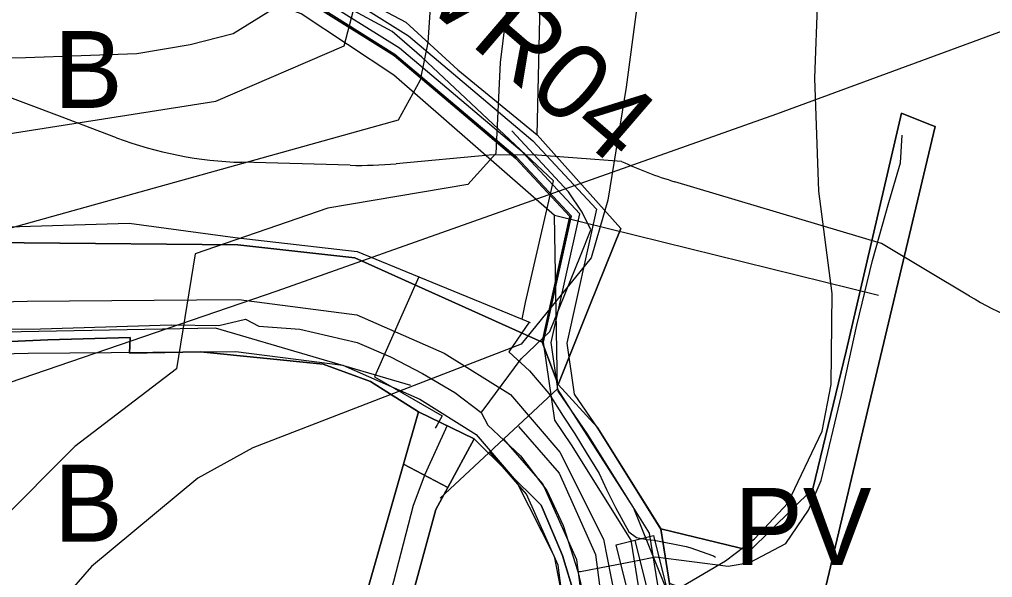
# Model space of a CAD drawing. Extents: x -758499 to -754160, y -1175205 to -1172032.
# Drawn here: x -756023.6 to -755897.2, y -1174728.7 to -1174656.2 of the extents above; entities that cross this region are included whole.
import ezdxf

# ---------------------------------------------------------------- set-up
doc = ezdxf.new("R2010")
doc.units = 0
for name, color, linetype in [('A017_18_KrajRaz_p', 7, 'Continuous'), ('A040_Les50_p', 7, 'Continuous'), ('A068_Vodovod_l', 7, 'Continuous'), ('A070_Kanal_l', 7, 'Continuous'), ('A075_Plyn_l', 7, 'Continuous'), ('A102_LetVysk_op', 7, 'Continuous'), ('D pěší NÁVRH', 7, 'Continuous'), ('D silnice III ke zrušení NÁVRH', 7, 'Continuous'), ('indexy RZV_TYP_1', 7, 'Continuous'), ('NÁVRH PV prostr veřejné-obecné', 7, 'Continuous'), ('PLOCHY B bydlení', 7, 'Continuous'), ('PLOCHY DS dopravní infr-silniční dopravy', 7, 'Continuous'), ('PLOCHY PV prostranství veřejné', 7, 'Continuous'), ('PLOCHY RI rekreace-stavby pro rodinnou rekreaci', 7, 'Continuous'), ('protipovodňová opatření- příkop NÁVRH', 7, 'Continuous'), ('Vk Kanalizace NÁVRH', 7, 'Continuous'), ('Vk Vodovod NÁVRH', 7, 'Continuous'), ('VPO RO retenční opatření - plochy', 7, 'Continuous'), ('VPO RO retenční opatření-popis', 7, 'Continuous'), ('VPS KAN- plochy a koridory', 7, 'Continuous'), ('VPS VODA- plochy a koridory', 7, 'Continuous'), ('vrstevnice', 7, 'Continuous')]:
    doc.layers.add(name, color=color, linetype=linetype)

msp = doc.modelspace()

# ---------------------------------------------------------------- linework, layer by layer
at = {"layer": 'A017_18_KrajRaz_p'}
msp.add_lwpolyline([(-756110.73, -1174695.67), (-756089.84, -1174699.31), (-756065.7, -1174700.58), (-756022.49, -1174699.54), (-755995.51, -1174699.3), (-755981.59, -1174701.1), (-755971.58, -1174705.53), (-755964.27, -1174710.09), (-755959.05, -1174716.16), (-755954.15, -1174725.9), (-755952.11, -1174736.44), (-755952.23, -1174745.25), (-755953.36, -1174751.5), (-755956.1, -1174758.95), (-755959.09, -1174766.44), (-755972.23, -1174794.31), (-755977.83, -1174806.06), (-755982.13, -1174819.14), (-755988.32, -1174840), (-755991.67, -1174854.24), (-756007.01, -1174921.92), (-756019.34, -1174979.26), (-756024.91, -1175012.3), (-756026.01, -1175036.34)], dxfattribs=at)
at = {"layer": 'A040_Les50_p'}
for p, q in [((-756018.4, -1174668.73), (-756029.53, -1174664.53)), ((-756010.99, -1174671.53), (-756018.39, -1174668.74)), ((-755980.64, -1174675.1), (-755994.7, -1174674.72))]:
    msp.add_line(p, q, dxfattribs=at)
for points in [[(-755945.39, -1174674.6), (-755956.92, -1174673.74), (-755962.59, -1174673.78), (-755974.66, -1174674.9)], [(-755900.16, -1174692.11), (-755911.62, -1174685.26), (-755938.44, -1174677.25)]]:
    msp.add_lwpolyline(points, dxfattribs=at)
for centre, start, end in [((-756000.75, -1174621.95), 249.3256, 249.3422), ((-755993.35, -1174624.74), 249.3422, 268.4518), ((-755979.29, -1174625.12), 268.4518, 275.3183), ((-755924.13, -1174629.34), 244.8398, 253.3649), ((-755874.51, -1174649.19), 239.1416, 269.3069)]:
    msp.add_arc(centre, 50, start, end, dxfattribs=at)
at = {"layer": 'A068_Vodovod_l'}
for p, q in [((-755975.17, -1174657.73), (-755981.28, -1174654.42)), ((-755971.33, -1174661.05), (-755975.17, -1174657.73)), ((-755954.23, -1174677.12), (-755971.33, -1174661.05)), ((-755957.86, -1174692.94), (-755954.23, -1174677.12)), ((-756053.36, -1174683.92), (-756009.36, -1174682.64)), ((-756009.36, -1174682.64), (-755995.59, -1174684.49)), ((-755995.59, -1174684.49), (-755979.72, -1174686.31)), ((-755979.72, -1174686.31), (-755971.72, -1174689.59)), ((-755971.72, -1174689.59), (-755977.49, -1174702.6)), ((-755971.72, -1174689.59), (-755958.3, -1174695.13)), ((-755958.3, -1174695.13), (-755957.86, -1174692.94)), ((-755958.3, -1174695.13), (-755957.24, -1174695.56)), ((-755957.38, -1174695.51), (-755960.03, -1174699.34)), ((-755960.03, -1174699.34), (-755957.34, -1174701.83)), ((-755977.49, -1174702.6), (-755968.68, -1174707.68)), ((-755957.34, -1174701.83), (-755954.83, -1174704.78)), ((-755954.83, -1174704.78), (-755952.96, -1174707.71)), ((-755968.68, -1174707.68), (-755969.34, -1174708.85)), ((-755952.96, -1174707.71), (-755951.44, -1174710.03)), ((-755969.34, -1174708.85), (-755969.6, -1174709.29)), ((-755951.44, -1174710.03), (-755949.96, -1174712.42)), ((-755949.96, -1174712.42), (-755948.28, -1174715.18)), ((-755948.28, -1174715.18), (-755947.35, -1174717.23)), ((-755947.35, -1174717.23), (-755946.15, -1174719.59)), ((-755946.15, -1174719.59), (-755944.41, -1174722.74)), ((-755944.41, -1174722.74), (-755943.44, -1174723.47)), ((-755943.44, -1174723.47), (-755942.08, -1174723.76)), ((-755942.08, -1174723.76), (-755941.13, -1174723.82)), ((-755941.13, -1174723.82), (-755936.98, -1174724.65)), ((-755936.98, -1174724.65), (-755936.49, -1174724.78)), ((-755936.49, -1174724.78), (-755933.43, -1174725.86)), ((-755933.43, -1174725.86), (-755933.16, -1174726.03))]:
    msp.add_line(p, q, dxfattribs=at)
at = {"layer": 'A070_Kanal_l'}
msp.add_line((-755968.96, -1174718.37), (-755953.71, -1174704.15), dxfattribs=at)
for points in [[(-755912.01, -1174692.03), (-755954.09, -1174681.65), (-755974.97, -1174663.41), (-755986.99, -1174655.4), (-756012.03, -1174646.16), (-756023.6, -1174631.67), (-756026.53, -1174612.47), (-756037.51, -1174609.99), (-756091.8, -1174610.46), (-756122.34, -1174605.22), (-756171.98, -1174595.16), (-756219.99, -1174578.06), (-756257.71, -1174550.53), (-756262.53, -1174513.41), (-756271.22, -1174487.36), (-756275.01, -1174448.83), (-756278.01, -1174418.41), (-756290.9, -1174384.7), (-756316.9, -1174341.52)], [(-755972.75, -1174703.72), (-755998.12, -1174696.27), (-756064.79, -1174697.54), (-756096.59, -1174696.39), (-756136.27, -1174685.86), (-756163.89, -1174673.18), (-756228.27, -1174630.18), (-756262.63, -1174601.65), (-756276.72, -1174563.68), (-756277.24, -1174556.98), (-756287.81, -1174548.93)], [(-755938.85, -1174731.93), (-755943.84, -1174719.59), (-755953.71, -1174704.15), (-755954.09, -1174681.65)]]:
    msp.add_lwpolyline(points, dxfattribs=at)
at = {"layer": 'A075_Plyn_l'}
for p, q in [((-755952.27, -1174678.54), (-755959.63, -1174670.62)), ((-755909.14, -1174674.78), (-755908.92, -1174671.19)), ((-755910.63, -1174679.93), (-755909.14, -1174674.78)), ((-755950.49, -1174681.21), (-755952.27, -1174678.54)), ((-755912.76, -1174687.47), (-755910.63, -1174679.93)), ((-755949.38, -1174683.48), (-755950.49, -1174681.21)), ((-755950.73, -1174686.86), (-755949.38, -1174683.48)), ((-755954.71, -1174696.71), (-755950.73, -1174686.86)), ((-755914.81, -1174695.87), (-755912.76, -1174687.47)), ((-755997.71, -1174695.93), (-755994.25, -1174695.1)), ((-755994.25, -1174695.1), (-755992.5, -1174696.04)), ((-756042.38, -1174696.55), (-756020.86, -1174696.36)), ((-756020.86, -1174696.36), (-756003.89, -1174695.86)), ((-756003.89, -1174695.86), (-755997.71, -1174695.93)), ((-755992.5, -1174696.04), (-755987.19, -1174696.4)), ((-755987.19, -1174696.4), (-755979.74, -1174698.15)), ((-755916.78, -1174705), (-755914.81, -1174695.87)), ((-755958.42, -1174700.26), (-755954.71, -1174696.71)), ((-755979.74, -1174698.15), (-755975.39, -1174700)), ((-755975.39, -1174700), (-755971.25, -1174702.19)), ((-755963.35, -1174706.94), (-755958.42, -1174700.26)), ((-755971.25, -1174702.19), (-755967.03, -1174704.64)), ((-755967.03, -1174704.64), (-755963.62, -1174707.22)), ((-755919.45, -1174716.06), (-755916.78, -1174705)), ((-755963.62, -1174707.22), (-755963.35, -1174706.94)), ((-755963.62, -1174707.22), (-755962.75, -1174708.87)), ((-755962.75, -1174708.87), (-755958.49, -1174712.88)), ((-755958.49, -1174712.88), (-755955.09, -1174717.37)), ((-755921.1, -1174719.92), (-755919.45, -1174716.06)), ((-755955.09, -1174717.37), (-755952.97, -1174721.93)), ((-755924.01, -1174724.25), (-755921.1, -1174719.92)), ((-755952.97, -1174721.93), (-755951.07, -1174727.9)), ((-755928.72, -1174726.75), (-755924.01, -1174724.25)), ((-755950.73, -1174727.9), (-755943.5, -1174726.53)), ((-755943.5, -1174726.53), (-755940.96, -1174726)), ((-755940.96, -1174726), (-755931.54, -1174727.2)), ((-755931.54, -1174727.2), (-755928.72, -1174726.75)), ((-755951.07, -1174727.9), (-755950.73, -1174727.9)), ((-755951.07, -1174727.9), (-755949.59, -1174733.99))]:
    msp.add_line(p, q, dxfattribs=at)
at = {"layer": 'A102_LetVysk_op'}
for p, q in [((-755860.6, -1174644.68), (-755925.25, -1174668.45)), ((-755925.25, -1174668.45), (-755990.16, -1174691.48)), ((-755990.16, -1174691.48), (-756055.33, -1174713.76))]:
    msp.add_line(p, q, dxfattribs=at)
at = {"layer": 'D pěší NÁVRH'}
msp.add_lwpolyline([(-755968.02, -1174708.94), (-755970.95, -1174715.32), (-755972.44, -1174719.32), (-755983.01, -1174760.2)], dxfattribs=at)
at = {"layer": 'D silnice III ke zrušení NÁVRH'}
msp.add_lwpolyline([(-756109.21, -1174689.08), (-756089.08, -1174692.59), (-756065.6, -1174693.83), (-756022.61, -1174692.79), (-755995.1, -1174692.55), (-755979.75, -1174694.53), (-755968.41, -1174699.55), (-755959.82, -1174704.91), (-755953.39, -1174712.39), (-755947.7, -1174723.7), (-755945.34, -1174735.84), (-755945.49, -1174745.91), (-755946.82, -1174753.27), (-755949.79, -1174761.36), (-755952.9, -1174769.14), (-755966.13, -1174797.2), (-755971.55, -1174808.58), (-755975.68, -1174821.15), (-755981.79, -1174841.74), (-755985.09, -1174855.76), (-756000.41, -1174923.37), (-756012.71, -1174980.53), (-756018.19, -1175013.02), (-756018.69, -1175023.96)], dxfattribs=at)
at = {"layer": 'NÁVRH PV prostr veřejné-obecné'}
msp.add_lwpolyline([(-755971.77, -1174707.14), (-755964.51, -1174710.65), (-755967.94, -1174716.97), (-755973.72, -1174713.95)], close=True, dxfattribs=at)
at = {"layer": 'PLOCHY B bydlení'}
for points in [[(-755874.76, -1174789.36), (-755911.27, -1174778.63), (-755911.27, -1174776.36), (-755911.33, -1174747.53), (-755911.35, -1174739.38), (-755920.34, -1174736.18), (-755919.76, -1174733.74), (-755918.84, -1174729.86), (-755904.63, -1174670.08), (-755905.23, -1174669.84), (-755908.99, -1174668.33), (-755916.2, -1174699.26), (-755920.54, -1174717.16), (-755928.68, -1174725.18), (-755940.27, -1174722.38), (-755948.54, -1174709.15), (-755953.61, -1174703.61), (-755949.52, -1174693.44), (-755945.46, -1174683.34), (-755956.36, -1174671.15), (-755955.26, -1174623.72)], [(-755985.86, -1174653.97), (-755974.92, -1174660.84), (-755959.11, -1174674.21), (-755952.08, -1174681.77), (-755955.69, -1174698.09), (-755980.01, -1174687.13), (-755995.22, -1174685.45), (-756023, -1174685.18), (-756066.23, -1174684.77), (-756061.12, -1174668.92), (-756057.18, -1174656.62), (-756051.8, -1174640.02)], [(-756105.76, -1174698.04), (-756096.4, -1174700.43), (-756071.86, -1174700.84), (-756058.71, -1174700.97), (-756044.16, -1174701.11), (-756044.14, -1174698.9), (-756019.93, -1174697.78), (-756009.21, -1174697.5), (-756009.29, -1174699.55), (-756000.08, -1174699.35), (-755984.14, -1174700.98), (-755977.99, -1174703.2), (-755971.77, -1174707.14), (-755973.72, -1174713.95), (-755983.43, -1174747.87), (-756010.86, -1174740.87), (-756020.52, -1174738.38), (-756044.48, -1174732.8), (-756074.09, -1174725.6), (-756109.84, -1174717.58)], [(-755964.51, -1174710.65), (-755955.83, -1174719.28), (-755954.23, -1174723.06), (-755953.05, -1174725.85), (-755951.43, -1174731.13), (-755950.53, -1174736.06), (-755950.29, -1174743.87), (-755953.51, -1174758.55), (-755957.51, -1174767.11), (-755963.57, -1174780.08), (-755969.19, -1174791.93), (-755976.44, -1174807.34), (-755989.3, -1174804.76), (-755988.1, -1174790.61), (-755987.6, -1174784.63), (-755985.56, -1174760.55), (-755980.51, -1174760.23), (-755969.52, -1174719.87), (-755967.94, -1174716.97), (-755964.51, -1174710.65)]]:
    msp.add_lwpolyline(points, dxfattribs=at)
at = {"layer": 'PLOCHY DS dopravní infr-silniční dopravy'}
for points in [[(-756105.16, -1174681.82), (-756089.33, -1174683.96), (-756073.63, -1174686.51), (-756066.23, -1174684.77), (-756023, -1174685.18), (-755995.22, -1174685.45), (-755980.01, -1174687.13), (-755955.69, -1174698.09), (-755953.61, -1174703.61), (-755948.54, -1174709.15), (-755940.27, -1174722.38), (-755939.14, -1174729.49), (-755938.42, -1174740.02), (-755938.61, -1174744.2), (-755938.71, -1174746.26), (-755938.9, -1174750.45), (-755940.2, -1174753.46), (-755946.49, -1174769.75), (-755964.3, -1174810.39), (-755971.33, -1174828.6), (-755980.39, -1174862.25)], [(-756025.17, -1175012.25), (-755991.25, -1174854.38), (-755986.04, -1174829.44), (-755976.44, -1174807.34), (-755969.19, -1174791.93), (-755963.57, -1174780.08), (-755957.51, -1174767.11), (-755953.51, -1174758.55), (-755950.29, -1174743.87), (-755950.53, -1174736.06), (-755951.43, -1174731.13), (-755953.05, -1174725.85), (-755954.23, -1174723.06), (-755955.83, -1174719.28), (-755964.51, -1174710.65), (-755971.77, -1174707.14), (-755977.99, -1174703.2), (-755984.14, -1174700.98), (-756000.08, -1174699.35), (-756009.29, -1174699.55), (-756009.21, -1174697.5), (-756019.93, -1174697.78), (-756044.14, -1174698.9)]]:
    msp.add_lwpolyline(points, dxfattribs=at)
at = {"layer": 'PLOCHY PV prostranství veřejné'}
msp.add_lwpolyline([(-755979.9, -1174653.02), (-755973.41, -1174656.49), (-755966.65, -1174662.7), (-755956.36, -1174671.15), (-755945.46, -1174683.34), (-755949.52, -1174693.44), (-755953.61, -1174703.61), (-755955.69, -1174698.09), (-755952.08, -1174681.77), (-755959.11, -1174674.21), (-755974.92, -1174660.84), (-755985.86, -1174653.97)], dxfattribs=at)
for points in [[(-755940.27, -1174722.38), (-755928.68, -1174725.18), (-755920.54, -1174717.16), (-755916.2, -1174699.26), (-755908.99, -1174668.33), (-755905.23, -1174669.84), (-755904.63, -1174670.08), (-755918.84, -1174729.86), (-755919.76, -1174733.74), (-755920.34, -1174736.18), (-755939.14, -1174729.49)], [(-755973.72, -1174713.95), (-755967.94, -1174716.97), (-755969.52, -1174719.87), (-755980.51, -1174760.23), (-755985.56, -1174760.55), (-755983.43, -1174747.87)]]:
    msp.add_lwpolyline(points, close=True, dxfattribs=at)
at = {"layer": 'PLOCHY RI rekreace-stavby pro rodinnou rekreaci'}
msp.add_lwpolyline([(-755979.9, -1174653.02), (-755973.41, -1174656.49), (-755966.65, -1174662.7), (-755956.36, -1174671.15), (-755955.26, -1174623.72)], dxfattribs=at)
at = {"layer": 'protipovodňová opatření- příkop NÁVRH'}
for points in [[(-755953.59, -1174704.48), (-755954.51, -1174698.13), (-755950.81, -1174681.43), (-755958.31, -1174673.37), (-755974.23, -1174659.9), (-755985.35, -1174652.92), (-756003.07, -1174646.7), (-756008.99, -1174643.71), (-756014.3, -1174639.52), (-756017.35, -1174635.78), (-756020.05, -1174632.41), (-756022.57, -1174623.73), (-756022.43, -1174616.34), (-756016.07, -1174584.53)], [(-755939.22, -1174750), (-755939.26, -1174739.6), (-755940.67, -1174729.66), (-755941.74, -1174722.93), (-755949.77, -1174710.08), (-755953.59, -1174704.48)]]:
    msp.add_lwpolyline(points, dxfattribs=at)
at = {"layer": 'Vk Kanalizace NÁVRH'}
msp.add_lwpolyline([(-756011.08, -1174930.51), (-755997.18, -1174869.77), (-755987.48, -1174827.66), (-755975.43, -1174807.58), (-755952.79, -1174759.5), (-755949.04, -1174742.86), (-755951.18, -1174726.4), (-755955.6, -1174716.5), (-755960.66, -1174710.69)], dxfattribs=at)
at = {"layer": 'Vk Vodovod NÁVRH'}
msp.add_lwpolyline([(-755943.67, -1174723.84), (-755940.44, -1174736.75), (-755940.97, -1174749.91), (-755944.85, -1174762.16), (-755972.18, -1174826.12), (-755981.66, -1174860.37), (-755998.59, -1174938.91)], dxfattribs=at)
at = {"layer": 'VPO RO retenční opatření - plochy'}
for points in [[(-755954.06, -1174708.23), (-755955.53, -1174698.1), (-755951.9, -1174681.72), (-755959, -1174674.09), (-755974.82, -1174660.71), (-755985.79, -1174653.82), (-756003.47, -1174647.62), (-756009.53, -1174644.55), (-756015.01, -1174640.23), (-756018.12, -1174636.41), (-756020.95, -1174632.88), (-756023.58, -1174623.86), (-756023.43, -1174616.23), (-756017.05, -1174584.33)], [(-756014.11, -1174584.92), (-756020.43, -1174616.55), (-756020.57, -1174623.46), (-756018.24, -1174631.47), (-756015.79, -1174634.52), (-756012.89, -1174638.08), (-756007.91, -1174642.01), (-756002.29, -1174644.85), (-755984.48, -1174651.1), (-755973.05, -1174658.28), (-755956.92, -1174671.92), (-755948.63, -1174680.83), (-755952.48, -1174698.21), (-755951.52, -1174704.86)], [(-755951.52, -1174704.86), (-755948.51, -1174709.26), (-755940.3, -1174722.39), (-755939.18, -1174729.44), (-755937.76, -1174739.49), (-755937.72, -1174750)], [(-755941.72, -1174750.01), (-755941.76, -1174739.78), (-755943.14, -1174730.03), (-755944.13, -1174723.82), (-755951.86, -1174711.45), (-755954.06, -1174708.23)]]:
    msp.add_lwpolyline(points, dxfattribs=at)
at = {"layer": 'VPS KAN- plochy a koridory'}
for points in [[(-755958.77, -1174709.05), (-755953.47, -1174715.14), (-755948.75, -1174725.71), (-755946.5, -1174742.98), (-755950.42, -1174760.31), (-755973.22, -1174808.76), (-755985.13, -1174828.6), (-755994.75, -1174870.33), (-756008.64, -1174931.07)], [(-756013.52, -1174929.95), (-755999.62, -1174869.22), (-755989.83, -1174826.71), (-755977.64, -1174806.4), (-755955.17, -1174758.68), (-755951.57, -1174742.74), (-755953.61, -1174727.08), (-755957.73, -1174717.86), (-755962.54, -1174712.33)]]:
    msp.add_lwpolyline(points, dxfattribs=at)
at = {"layer": 'VPS VODA- plochy a koridory'}
for points in [[(-755968.75, -1174811.74), (-755947.2, -1174761.29), (-755943.45, -1174749.48), (-755942.95, -1174737.01), (-755946.09, -1174724.45), (-755941.24, -1174723.24)], [(-755941.24, -1174723.24), (-755937.93, -1174736.49), (-755938.41, -1174748.59)]]:
    msp.add_lwpolyline(points, dxfattribs=at)
at = {"layer": 'vrstevnice'}
for p, q in [((-755969.52, -1174643.84), (-755970.53, -1174659.14)), ((-755969.52, -1174643.84), (-755970.53, -1174659.14)), ((-755959.49, -1174648.46), (-755961.15, -1174661.74)), ((-755981.41, -1174659.57), (-755978.9, -1174649.91)), ((-755981.41, -1174659.57), (-755978.9, -1174649.91)), ((-755920.28, -1174663.79), (-755919.84, -1174651.9)), ((-755920.28, -1174663.79), (-755919.84, -1174651.9)), ((-755990.39, -1174654.66), (-755995.86, -1174658.01)), ((-755990.39, -1174654.66), (-755995.86, -1174658.01)), ((-755943.42, -1174654.87), (-755944.78, -1174664.94)), ((-755943.42, -1174654.87), (-755944.78, -1174664.94)), ((-755995.86, -1174658.01), (-756001.41, -1174659.45)), ((-755995.86, -1174658.01), (-756001.41, -1174659.45)), ((-756001.41, -1174659.45), (-756008.36, -1174660.61)), ((-756001.41, -1174659.45), (-756008.36, -1174660.61)), ((-755998.09, -1174666.78), (-755981.41, -1174659.57)), ((-755998.09, -1174666.78), (-755981.41, -1174659.57)), ((-755970.53, -1174659.14), (-755971.54, -1174664.05)), ((-755970.53, -1174659.14), (-755971.54, -1174664.05)), ((-756008.36, -1174660.61), (-756022.84, -1174661.12)), ((-756008.36, -1174660.61), (-756022.84, -1174661.12)), ((-756022.84, -1174661.12), (-756043.36, -1174661.63)), ((-756022.84, -1174661.12), (-756043.36, -1174661.63)), ((-755961.15, -1174661.74), (-755961.72, -1174673.57)), ((-755971.54, -1174664.05), (-755974.42, -1174669.24)), ((-755971.54, -1174664.05), (-755974.42, -1174669.24)), ((-755919.73, -1174678.48), (-755920.28, -1174663.79)), ((-755919.73, -1174678.48), (-755920.28, -1174663.79)), ((-755944.78, -1174664.94), (-755947.15, -1174679.64)), ((-755944.78, -1174664.94), (-755947.15, -1174679.64)), ((-756040.91, -1174673.53), (-755998.09, -1174666.78)), ((-756040.91, -1174673.53), (-755998.09, -1174666.78)), ((-755974.42, -1174669.24), (-756035.05, -1174686.16)), ((-755974.42, -1174669.24), (-756035.05, -1174686.16)), ((-755961.72, -1174673.57), (-755965.33, -1174677.62)), ((-755965.33, -1174677.62), (-755983.56, -1174680.7)), ((-755917.99, -1174691.76), (-755919.73, -1174678.48)), ((-755917.99, -1174691.76), (-755919.73, -1174678.48)), ((-755947.15, -1174679.64), (-755949.31, -1174687.14)), ((-755947.15, -1174679.64), (-755949.31, -1174687.14)), ((-755983.56, -1174680.7), (-756000.79, -1174686.62)), ((-756000.79, -1174686.62), (-756003.2, -1174701.58)), ((-755949.31, -1174687.14), (-755958.43, -1174698.34)), ((-755949.31, -1174687.14), (-755958.43, -1174698.34)), ((-755918.14, -1174703.59), (-755917.99, -1174691.76)), ((-755918.14, -1174703.59), (-755917.99, -1174691.76)), ((-755958.43, -1174698.34), (-755993.29, -1174711.85)), ((-755958.43, -1174698.34), (-755993.29, -1174711.85)), ((-756003.2, -1174701.58), (-756016.42, -1174711.68)), ((-755919.29, -1174709.66), (-755918.14, -1174703.59)), ((-755919.29, -1174709.66), (-755918.14, -1174703.59)), ((-755923.77, -1174719.04), (-755919.29, -1174709.66)), ((-755923.77, -1174719.04), (-755919.29, -1174709.66)), ((-756016.42, -1174711.68), (-756039.37, -1174734.62)), ((-755993.29, -1174711.85), (-756000.42, -1174715.79)), ((-755993.29, -1174711.85), (-756000.42, -1174715.79)), ((-756000.42, -1174715.79), (-756014.26, -1174727.26)), ((-756000.42, -1174715.79), (-756014.26, -1174727.26)), ((-755928.1, -1174723.65), (-755923.77, -1174719.04)), ((-755928.1, -1174723.65), (-755923.77, -1174719.04)), ((-755931.85, -1174726.54), (-755928.1, -1174723.65)), ((-755931.85, -1174726.54), (-755928.1, -1174723.65)), ((-755951.19, -1174737.8), (-755931.85, -1174726.54)), ((-755951.19, -1174737.8), (-755931.85, -1174726.54)), ((-756014.26, -1174727.26), (-756024.94, -1174739.53)), ((-756014.26, -1174727.26), (-756024.94, -1174739.53))]:
    msp.add_line(p, q, dxfattribs=at)

# ---------------------------------------------------------------- texts
at = {"layer": 'indexy RZV_TYP_1'}
for s, p in [('B', (-756019.12, -1174667.65)), ('B', (-756019.12, -1174724.04)), ('PV', (-755930.73, -1174727.06))]:
    msp.add_text(s, height=10, dxfattribs=at).set_placement(p)
at = {"layer": 'VPO RO retenční opatření-popis'}
msp.add_text('VR04', height=10, rotation=319.3251, dxfattribs=at).set_placement((-755971.95, -1174653.49))

doc.saveas('drawing.dxf')
